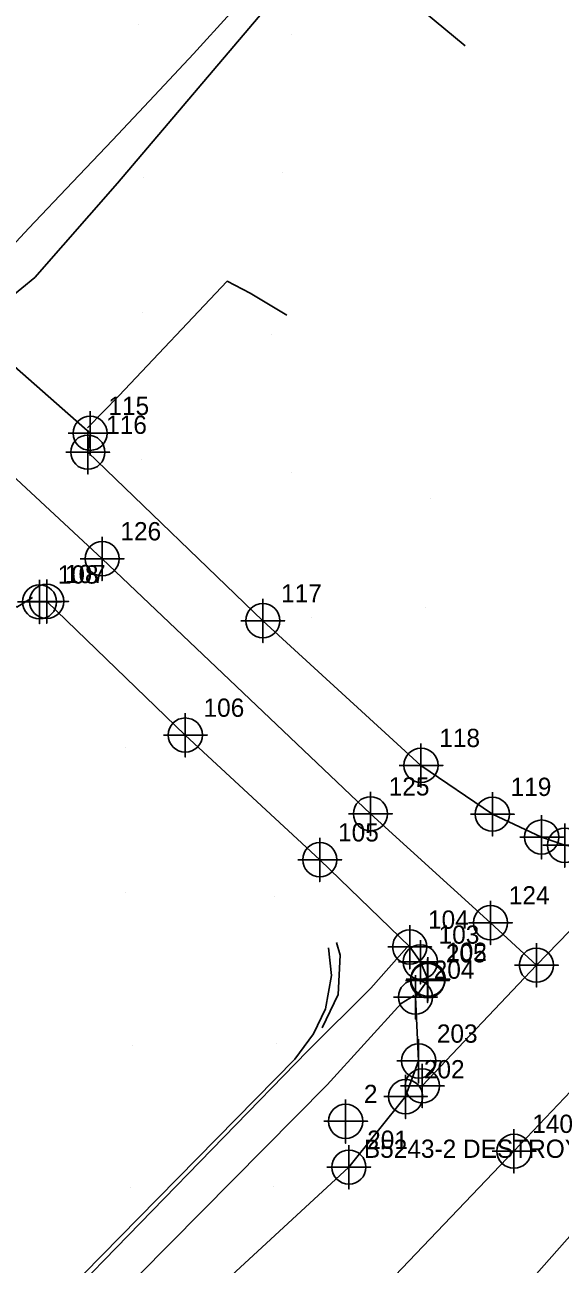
# Model space of a CAD drawing. Extents: x 1497074 to 1501343, y 481943 to 486114.
# Drawn here: x 1498512.5 to 1498585.8, y 484795.7 to 484965.4 of the extents above; entities that cross this region are included whole.
import ezdxf

# ---------------------------------------------------------------- set-up
doc = ezdxf.new("R2010")
doc.units = 0
for name, color, linetype in [('Default Symbol Cogo Comment', 7, 'Continuous'), ('Default Symbol Cogo Number', 7, 'Continuous'), ('Exist DTM Breakline', 7, 'Continuous'), ('Exist DTM Breakline Cogo Point CELL', 7, 'Continuous'), ('Exist DTM Crownline', 7, 'Continuous'), ('Exist DTM Crownline Cogo Number', 7, 'Continuous'), ('Exist DTM Crownline Cogo Point CELL', 7, 'Continuous'), ('Exist DTM Regular Point CELL', 7, 'Continuous'), ('Exist Roads EOP', 7, 'Continuous'), ('Exist Roads EOP Cogo Number', 7, 'Continuous'), ('Exist Roads EOP Cogo Point CELL', 7, 'Continuous'), ('PH Exist DTM Breakline', 7, 'Continuous'), ('PH Exist DTM Point', 7, 'Continuous')]:
    doc.layers.add(name, color=color, linetype=linetype)

msp = doc.modelspace()

# ---------------------------------------------------------------- linework, layer by layer
at = {"layer": 'Exist DTM Breakline'}
msp.add_lwpolyline([(1498566.89, 484820.13), (1498582.51, 484836.65), (1498595.96, 484850.53)], dxfattribs=at)
at = {"layer": 'Exist DTM Breakline Cogo Point CELL'}
for points in [[(1498582.51, 484839.65), (1498582.51, 484833.65), (1498582.51, 484836.65), (1498585.51, 484836.65), (1498579.51, 484836.65)], [(1498566.89, 484823.13), (1498566.89, 484817.13), (1498566.89, 484820.13), (1498569.89, 484820.13), (1498563.89, 484820.13)]]:
    msp.add_lwpolyline(points, dxfattribs=at)
for centre in [(1498582.51, 484836.65), (1498566.89, 484820.13)]:
    msp.add_circle(centre, 2.34, dxfattribs=at)
at = {"layer": 'Exist DTM Crownline'}
for points in [[(1498174.51, 484418.76), (1498211.76, 484454.63), (1498248.88, 484490.3), (1498287.28, 484525.89), (1498324.11, 484560.63), (1498360.29, 484595.61), (1498397.16, 484630.83), (1498419.58, 484652.79), (1498435.06, 484667.86), (1498471.56, 484703.24), (1498507.82, 484739.07), (1498544.95, 484775.1), (1498579.44, 484811.19), (1498593.31, 484825.81), (1498614.8, 484848.72), (1498648.9, 484888.1), (1498682.16, 484928.34), (1498714.31, 484969.37), (1498734.43, 484994.62)], [(1498582.51, 484836.65), (1498576.23, 484842.46), (1498559.79, 484857.37), (1498523.06, 484892.28), (1498489.15, 484923.72)]]:
    msp.add_lwpolyline(points, dxfattribs=at)
at = {"layer": 'Exist DTM Crownline Cogo Point CELL'}
for points in [[(1498523.06, 484895.28), (1498523.06, 484889.28), (1498523.06, 484892.28), (1498526.06, 484892.28), (1498520.06, 484892.28)], [(1498559.79, 484860.37), (1498559.79, 484854.37), (1498559.79, 484857.37), (1498562.79, 484857.37), (1498556.79, 484857.37)], [(1498576.23, 484845.46), (1498576.23, 484839.46), (1498576.23, 484842.46), (1498579.23, 484842.46), (1498573.23, 484842.46)], [(1498579.44, 484814.19), (1498579.44, 484808.19), (1498579.44, 484811.19), (1498582.44, 484811.19), (1498576.44, 484811.19)]]:
    msp.add_lwpolyline(points, dxfattribs=at)
for centre in [(1498523.06, 484892.28), (1498559.79, 484857.37), (1498576.23, 484842.46), (1498579.44, 484811.19)]:
    msp.add_circle(centre, 2.34, dxfattribs=at)
at = {"layer": 'Exist DTM Regular Point CELL'}
msp.add_lwpolyline([(1498556.39, 484818.28), (1498556.39, 484812.28), (1498556.39, 484815.28), (1498559.39, 484815.28), (1498553.39, 484815.28)], dxfattribs=at)
msp.add_circle((1498556.39, 484815.28), 2.34, dxfattribs=at)
at = {"layer": 'Exist Roads EOP'}
for points in [[(1498743.66, 484987.16), (1498738.5, 484978.99), (1498725.1, 484961.13), (1498703.01, 484933.77), (1498691.76, 484919.76), (1498658.67, 484879.67), (1498641.02, 484858.8), (1498630.75, 484847.82), (1498623.1, 484838.96), (1498603.65, 484817.74), (1498589.5, 484802.3), (1498575.55, 484786.5), (1498555.48, 484765.72), (1498538.21, 484747.04), (1498518.63, 484726.67), (1498501.9, 484709.28), (1498485.08, 484691.46), (1498474.43, 484677.64), (1498470.63, 484672.31)], [(1498496.38, 484929.75), (1498503.37, 484923.22), (1498504.49, 484924.34), (1498521.42, 484909.45), (1498521.11, 484906.86), (1498545.06, 484883.79), (1498566.71, 484864), (1498576.48, 484857.31), (1498583.22, 484854.18), (1498586.38, 484853.06), (1498589.08, 484852.56), (1498592.65, 484852.62)], [(1498567.66, 484834.73), (1498566.62, 484837.09), (1498565.17, 484839.14), (1498552.86, 484851.08), (1498534.44, 484868.14), (1498515.47, 484886.44), (1498514.49, 484886.37)], [(1498165.98, 484428.62), (1498180, 484442.69), (1498201.86, 484464.11), (1498239.3, 484499.9), (1498276.43, 484536.47), (1498313.13, 484573.18), (1498338.89, 484599.2), (1498349.09, 484609.46), (1498368.89, 484629.31), (1498383.9, 484644.63), (1498405.77, 484666.89), (1498429.88, 484691.21), (1498457.88, 484717.62), (1498496.23, 484753.16), (1498535.42, 484789.23), (1498556.84, 484809.01), (1498564.6, 484818.66), (1498566.38, 484823.54), (1498565.95, 484832.28), (1498567.61, 484834.53), (1498567.66, 484834.73)]]:
    msp.add_lwpolyline(points, dxfattribs=at)
at = {"layer": 'Exist Roads EOP Cogo Point CELL'}
for points in [[(1498521.42, 484912.45), (1498521.42, 484906.45), (1498521.42, 484909.45), (1498524.42, 484909.45), (1498518.42, 484909.45)], [(1498521.11, 484909.86), (1498521.11, 484903.86), (1498521.11, 484906.86), (1498524.11, 484906.86), (1498518.11, 484906.86)], [(1498514.49, 484889.37), (1498514.49, 484883.37), (1498514.49, 484886.37), (1498517.49, 484886.37), (1498511.49, 484886.37)], [(1498515.47, 484889.44), (1498515.47, 484883.44), (1498515.47, 484886.44), (1498518.47, 484886.44), (1498512.47, 484886.44)], [(1498545.06, 484886.79), (1498545.06, 484880.79), (1498545.06, 484883.79), (1498548.06, 484883.79), (1498542.06, 484883.79)], [(1498534.44, 484871.14), (1498534.44, 484865.14), (1498534.44, 484868.14), (1498537.44, 484868.14), (1498531.44, 484868.14)], [(1498566.71, 484867), (1498566.71, 484861), (1498566.71, 484864), (1498569.71, 484864), (1498563.71, 484864)], [(1498576.48, 484860.31), (1498576.48, 484854.31), (1498576.48, 484857.31), (1498579.48, 484857.31), (1498573.48, 484857.31)], [(1498583.22, 484857.18), (1498583.22, 484851.18), (1498583.22, 484854.18), (1498586.22, 484854.18), (1498580.22, 484854.18)], [(1498586.38, 484856.06), (1498586.38, 484850.06), (1498586.38, 484853.06), (1498589.38, 484853.06), (1498583.38, 484853.06)], [(1498552.86, 484854.08), (1498552.86, 484848.08), (1498552.86, 484851.08), (1498555.86, 484851.08), (1498549.86, 484851.08)], [(1498565.17, 484842.14), (1498565.17, 484836.14), (1498565.17, 484839.14), (1498568.17, 484839.14), (1498562.17, 484839.14)], [(1498566.62, 484840.09), (1498566.62, 484834.09), (1498566.62, 484837.09), (1498569.62, 484837.09), (1498563.62, 484837.09)], [(1498567.61, 484837.53), (1498567.61, 484831.53), (1498567.61, 484834.53), (1498570.61, 484834.53), (1498564.61, 484834.53)], [(1498567.66, 484837.73), (1498567.66, 484831.73), (1498567.66, 484834.73), (1498570.66, 484834.73), (1498564.66, 484834.73)], [(1498565.95, 484835.28), (1498565.95, 484829.28), (1498565.95, 484832.28), (1498568.95, 484832.28), (1498562.95, 484832.28)], [(1498566.38, 484826.54), (1498566.38, 484820.54), (1498566.38, 484823.54), (1498569.38, 484823.54), (1498563.38, 484823.54)], [(1498564.6, 484821.66), (1498564.6, 484815.66), (1498564.6, 484818.66), (1498567.6, 484818.66), (1498561.6, 484818.66)], [(1498556.84, 484812.01), (1498556.84, 484806.01), (1498556.84, 484809.01), (1498559.84, 484809.01), (1498553.84, 484809.01)]]:
    msp.add_lwpolyline(points, dxfattribs=at)
for centre in [(1498521.42, 484909.45), (1498521.11, 484906.86), (1498514.49, 484886.37), (1498515.47, 484886.44), (1498545.06, 484883.79), (1498534.44, 484868.14), (1498566.71, 484864), (1498576.48, 484857.31), (1498583.22, 484854.18), (1498586.38, 484853.06), (1498552.86, 484851.08), (1498565.17, 484839.14), (1498566.62, 484837.09), (1498567.61, 484834.53), (1498567.66, 484834.73), (1498565.95, 484832.28), (1498566.38, 484823.54), (1498564.6, 484818.66), (1498556.84, 484809.01)]:
    msp.add_circle(centre, 2.34, dxfattribs=at)
at = {"layer": 'PH Exist DTM Breakline'}
for p, q in [((1498554.47, 484835.23), (1498554.06, 484839.02)), ((1498553.62, 484830.68), (1498554.47, 484835.23)), ((1498551.98, 484827.26), (1498553.62, 484830.68)), ((1498549.44, 484823.77), (1498551.98, 484827.26)), ((1498528.02, 484802.02), (1498549.44, 484823.77)), ((1498514.47, 484788.26), (1498528.02, 484802.02))]:
    msp.add_line(p, q, dxfattribs=at)
for points in [[(1498504.73, 484928.82), (1498508.31, 484932.52), (1498513.04, 484937.5), (1498519.02, 484943.8), (1498524.49, 484949.56), (1498530.25, 484955.67), (1498535.58, 484961.36), (1498540.62, 484966.93), (1498545.98, 484972.94), (1498551.02, 484978.56), (1498554.96, 484982.71)], [(1498505.34, 484923.95), (1498508.48, 484926.39), (1498513.83, 484930.78), (1498525.17, 484943.66), (1498554.18, 484977.87), (1498572.74, 484962.48)], [(1498548.33, 484925.6), (1498543.31, 484928.64), (1498540.17, 484930.26), (1498525.33, 484914.59), (1498521.04, 484910.17)], [(1498513.55, 484886.95), (1498511.38, 484885.67), (1498498.07, 484900.46)], [(1498564.77, 484839.06), (1498559.84, 484833.49), (1498551.16, 484824.86)], [(1498553.18, 484828.09), (1498555.39, 484832.63), (1498555.65, 484838.02), (1498555.16, 484839.75)], [(1498359.22, 484628.11), (1498384.86, 484653.26), (1498405.36, 484673.77), (1498430.29, 484697.78), (1498443.63, 484710.75), (1498464.77, 484731.29), (1498490.84, 484757.11), (1498497.71, 484764.47), (1498519.45, 484785.49), (1498553.87, 484820.26), (1498564.01, 484831.41), (1498565.79, 484832.49)], [(1498516.8, 484789.57), (1498551.16, 484824.86)]]:
    msp.add_lwpolyline(points, dxfattribs=at)
at = {"layer": 'PH Exist DTM Point'}
for p, q in [((1498527.98, 484965.33), (1498527.98, 484965.33)), ((1498548.95, 484964.08), (1498548.95, 484964.08)), ((1498528.74, 484944.39), (1498528.74, 484944.39)), ((1498547.8, 484945.17), (1498547.8, 484945.17)), ((1498528.53, 484925.92), (1498528.53, 484925.92)), ((1498546.25, 484922.97), (1498546.25, 484922.97)), ((1498528.42, 484905.8), (1498528.42, 484905.8)), ((1498548.96, 484904.09), (1498548.96, 484904.09)), ((1498568.06, 484900.5), (1498568.06, 484900.5)), ((1498567.35, 484885.6), (1498567.35, 484885.6)), ((1498551.73, 484884.21), (1498551.73, 484884.21)), ((1498526.31, 484866.45), (1498526.31, 484866.45)), ((1498568.02, 484865.38), (1498568.02, 484865.38)), ((1498526.25, 484846.64), (1498526.25, 484846.64)), ((1498546.61, 484846.01), (1498546.61, 484846.01)), ((1498527.23, 484825.71), (1498527.23, 484825.71)), ((1498546.96, 484825.97), (1498546.96, 484825.97)), ((1498526.96, 484806.18), (1498526.96, 484806.18)), ((1498546.56, 484806.35), (1498546.56, 484806.35))]:
    msp.add_line(p, q, dxfattribs=at)

# ---------------------------------------------------------------- texts
at = {"layer": 'Default Symbol Cogo Comment'}
msp.add_text('B5243-2 DESTROYED', height=2.5, dxfattribs=at).set_placement((1498558.89, 484810.28))
at = {"layer": 'Default Symbol Cogo Number'}
msp.add_text('2', height=2.5, dxfattribs=at).set_placement((1498558.89, 484817.78))
at = {"layer": 'Exist DTM Crownline Cogo Number'}
for s, p in [('126', (1498525.56, 484894.79)), ('125', (1498562.29, 484859.87)), ('124', (1498578.73, 484844.96)), ('140', (1498581.94, 484813.69))]:
    msp.add_text(s, height=2.5, dxfattribs=at).set_placement(p)
at = {"layer": 'Exist Roads EOP Cogo Number'}
for s, p in [('115', (1498523.92, 484911.95)), ('116', (1498523.61, 484909.36)), ('108', (1498516.99, 484888.87)), ('107', (1498517.97, 484888.94)), ('117', (1498547.56, 484886.29)), ('106', (1498536.94, 484870.64)), ('118', (1498569.21, 484866.5)), ('119', (1498578.98, 484859.81)), ('105', (1498555.36, 484853.58)), ('104', (1498567.67, 484841.64)), ('103', (1498569.12, 484839.59)), ('205', (1498570.11, 484837.03)), ('102', (1498570.16, 484837.23)), ('204', (1498568.45, 484834.79)), ('203', (1498568.88, 484826.04)), ('202', (1498567.1, 484821.16)), ('201', (1498559.34, 484811.51))]:
    msp.add_text(s, height=2.5, dxfattribs=at).set_placement(p)

doc.saveas('drawing.dxf')
